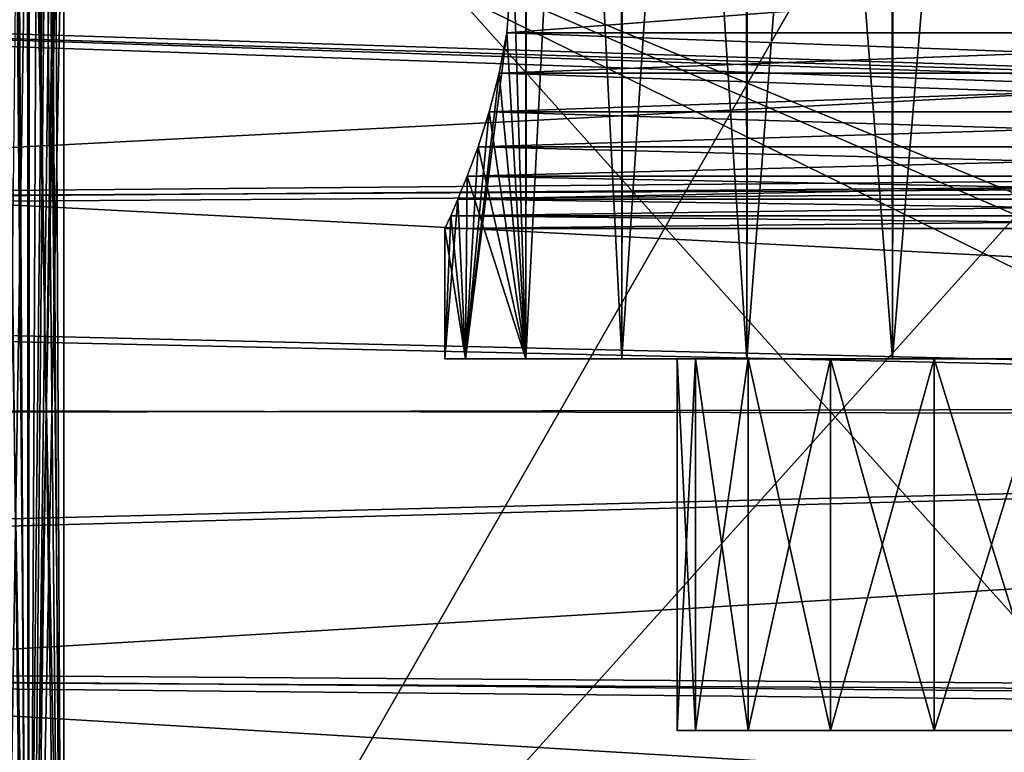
# Model space of a CAD drawing. Header units: millimetres. Extents: x -143 to 143, y -35 to 35.
# Tile 516 of 533: x 119.91 to 125.21, y 11.32 to 15.26. Entities that reach past the tile are written whole.
import ezdxf

# ---------------------------------------------------------------- set-up
doc = ezdxf.new("R2010")
doc.units = ezdxf.units.MM
doc.header["$LTSCALE"] = 65.185185
for name, color, linetype in [('1134', 7, 'CONTINUOUS'), ('1137', 7, 'CONTINUOUS'), ('1301', 7, 'CONTINUOUS'), ('1323', 7, 'CONTINUOUS'), ('1700', 7, 'CONTINUOUS'), ('1701', 7, 'CONTINUOUS'), ('1709', 7, 'CONTINUOUS'), ('1710', 7, 'CONTINUOUS'), ('1736', 7, 'CONTINUOUS'), ('1744', 7, 'CONTINUOUS'), ('1762', 7, 'CONTINUOUS'), ('1777', 7, 'CONTINUOUS'), ('1778', 7, 'CONTINUOUS'), ('1779', 7, 'CONTINUOUS'), ('1780', 7, 'CONTINUOUS'), ('1781', 7, 'CONTINUOUS'), ('1782', 7, 'CONTINUOUS'), ('1783', 7, 'CONTINUOUS'), ('1787', 7, 'CONTINUOUS'), ('849', 7, 'CONTINUOUS')]:
    doc.layers.add(name, color=color, linetype=linetype)

msp = doc.modelspace()

# ---------------------------------------------------------------- linework, layer by layer
at = {"layer": '1134', "linetype": 'CONTINUOUS'}
for points in [[(125.45, 17.7482, 3.5), (128.45, 8.5, 3.5), (120.15, 17.7482, 3.5), (125.45, 17.7482, 3.5)], [(120.15, 17.7482, 3.5), (128.45, 8.5, 3.5), (120.15, 8.5, 3.5), (120.15, 17.7482, 3.5)]]:
    msp.add_3dface(points, dxfattribs=at)
at = {"layer": '1137', "linetype": 'CONTINUOUS'}
for points in [[(140.45, 14.5235, 11.4594), (93.65, 16.0313, 9.233), (140.45, 16.1549, 9.0149), (140.45, 14.5235, 11.4594)], [(93.65, 14.1886, 11.8715), (93.65, 16.0313, 9.233), (139.95, 14.419, 11.5906), (93.65, 14.1886, 11.8715)], [(139.95, 14.419, 11.5906), (93.65, 16.0313, 9.233), (140.2001, 14.4714, 11.5251), (139.95, 14.419, 11.5906)], [(140.2001, 14.4714, 11.5251), (93.65, 16.0313, 9.233), (140.45, 14.5235, 11.4594), (140.2001, 14.4714, 11.5251)], [(93.65, 14.1886, 11.8715), (139.95, 14.419, 11.5906), (139.95, 13.0815, 13.0815), (93.65, 14.1886, 11.8715)], [(93.65, 11.9166, 14.1508), (93.65, 14.1886, 11.8715), (139.95, 13.0815, 13.0815), (93.65, 11.9166, 14.1508)], [(139.95, 11.5906, 14.419), (93.65, 11.9166, 14.1508), (139.95, 13.0815, 13.0815), (139.95, 11.5906, 14.419)], [(93.65, 9.284, 16.0018), (93.65, 11.9166, 14.1508), (140.45, 11.4594, 14.5235), (93.65, 9.284, 16.0018)], [(140.45, 11.4594, 14.5235), (93.65, 11.9166, 14.1508), (140.2001, 11.5251, 14.4714), (140.45, 11.4594, 14.5235)], [(140.2001, 11.5251, 14.4714), (93.65, 11.9166, 14.1508), (139.95, 11.5906, 14.419), (140.2001, 11.5251, 14.4714)], [(140.45, 8.8857, 16.2263), (93.65, 9.284, 16.0018), (140.45, 11.4594, 14.5235), (140.45, 8.8857, 16.2263)]]:
    msp.add_3dface(points, dxfattribs=at)
at = {"layer": '1301', "linetype": 'CONTINUOUS'}
for points in [[(93.65, 13.2127, -15.674), (93.65, 15.7278, -13.1487), (140.45, 15.6449, -13.2472), (93.65, 13.2127, -15.674)], [(140.45, 13.1119, -15.7584), (93.65, 13.2127, -15.674), (140.45, 15.6449, -13.2472), (140.45, 13.1119, -15.7584)], [(93.65, 10.2982, -17.7256), (93.65, 13.2127, -15.674), (140.45, 13.1119, -15.7584), (93.65, 10.2982, -17.7256)], [(140.45, 10.182, -17.7926), (93.65, 10.2982, -17.7256), (140.45, 13.1119, -15.7584), (140.45, 10.182, -17.7926)]]:
    msp.add_3dface(points, dxfattribs=at)
at = {"layer": '1323', "linetype": 'CONTINUOUS'}
for points in [[(140.45, 13.2022, 15.6829), (140.45, 15.7207, 13.1571), (93.65, 15.62, 13.2765), (140.45, 13.2022, 15.6829)], [(93.65, 13.0844, 15.7813), (140.45, 13.2022, 15.6829), (93.65, 15.62, 13.2765), (93.65, 13.0844, 15.7813)], [(140.45, 10.284, 17.7339), (140.45, 13.2022, 15.6829), (93.65, 13.0844, 15.7813), (140.45, 10.284, 17.7339)], [(93.65, 10.1533, 17.809), (140.45, 10.284, 17.7339), (93.65, 13.0844, 15.7813), (93.65, 10.1533, 17.809)]]:
    msp.add_3dface(points, dxfattribs=at)
at = {"layer": '1700', "linetype": 'CONTINUOUS'}
for points in [[(119.9029, 16.732, -4.9346), (119.9541, 16.6292, -4.96), (119.7964, 6.7082, -4.8536), (119.9029, 16.732, -4.9346)], [(119.7964, 6.7082, -4.8536), (119.9541, 16.6292, -4.96), (119.9587, 6.7082, -4.9619), (119.7964, 6.7082, -4.8536)], [(119.9541, 16.6292, -4.96), (120.0046, 16.5443, -4.9784), (119.9587, 6.7082, -4.9619), (119.9541, 16.6292, -4.96)], [(120.0046, 16.5443, -4.9784), (120.0531, 16.4841, -4.9905), (119.9587, 6.7082, -4.9619), (120.0046, 16.5443, -4.9784)], [(120.0531, 16.4841, -4.9905), (120.0819, 16.4609, -4.9953), (119.9587, 6.7082, -4.9619), (120.0531, 16.4841, -4.9905)], [(120.0819, 16.4609, -4.9953), (120.1026, 16.4498, -4.9978), (119.9587, 6.7082, -4.9619), (120.0819, 16.4609, -4.9953)], [(120.1026, 16.4498, -4.9978), (120.15, 16.4393, -5), (119.9587, 6.7082, -4.9619), (120.1026, 16.4498, -4.9978)], [(120.15, 16.4393, -5), (120.15, 6.7082, -5), (119.9587, 6.7082, -4.9619), (120.15, 16.4393, -5)]]:
    msp.add_3dface(points, dxfattribs=at)
at = {"layer": '1701', "linetype": 'CONTINUOUS'}
for points in [[(139.95, 7.8284, -5), (120.15, 6.7082, -5), (140.45, 16.4393, -5), (139.95, 7.8284, -5)], [(120.15, 6.7082, -5), (120.15, 16.4393, -5), (140.45, 16.4393, -5), (120.15, 6.7082, -5)]]:
    msp.add_3dface(points, dxfattribs=at)
at = {"layer": '1709', "linetype": 'CONTINUOUS'}
for points in [[(119.959, 8.5, -3.5379), (119.8027, 17.6985, -3.6403), (119.7966, 8.5, -3.6463), (119.959, 8.5, -3.5379)], [(119.8786, 17.7204, -3.5801), (119.8027, 17.6985, -3.6403), (119.959, 8.5, -3.5379), (119.8786, 17.7204, -3.5801)], [(119.9639, 17.7359, -3.5359), (119.8786, 17.7204, -3.5801), (119.959, 8.5, -3.5379), (119.9639, 17.7359, -3.5359)], [(120.15, 8.5, -3.5), (119.9639, 17.7359, -3.5359), (119.959, 8.5, -3.5379), (120.15, 8.5, -3.5)], [(120.0554, 17.7452, -3.509), (119.9639, 17.7359, -3.5359), (120.15, 8.5, -3.5), (120.0554, 17.7452, -3.509)], [(120.15, 17.7482, -3.5), (120.0554, 17.7452, -3.509), (120.15, 8.5, -3.5), (120.15, 17.7482, -3.5)]]:
    msp.add_3dface(points, dxfattribs=at)
at = {"layer": '1710', "linetype": 'CONTINUOUS'}
for points in [[(128.45, 17.7482, -3.5), (125.45, 17.7482, -3.5), (120.15, 8.5, -3.5), (128.45, 17.7482, -3.5)], [(128.45, 8.5, -3.5), (128.45, 17.7482, -3.5), (120.15, 8.5, -3.5), (128.45, 8.5, -3.5)], [(125.45, 17.7482, -3.5), (120.15, 17.7482, -3.5), (120.15, 8.5, -3.5), (125.45, 17.7482, -3.5)]]:
    msp.add_3dface(points, dxfattribs=at)
at = {"layer": '1736', "linetype": 'CONTINUOUS'}
for points in [[(119.959, 8.5, 3.5379), (119.7966, 8.5, 3.6463), (119.8784, 17.7204, 3.5802), (119.959, 8.5, 3.5379)], [(119.9637, 17.7359, 3.536), (119.959, 8.5, 3.5379), (119.8784, 17.7204, 3.5802), (119.9637, 17.7359, 3.536)], [(120.15, 17.7482, 3.5), (120.15, 8.5, 3.5), (119.959, 8.5, 3.5379), (120.15, 17.7482, 3.5)], [(120.15, 17.7482, 3.5), (119.959, 8.5, 3.5379), (120.0553, 17.7452, 3.509), (120.15, 17.7482, 3.5)], [(120.0553, 17.7452, 3.509), (119.959, 8.5, 3.5379), (119.9637, 17.7359, 3.536), (120.0553, 17.7452, 3.509)]]:
    msp.add_3dface(points, dxfattribs=at)
at = {"layer": '1744', "linetype": 'CONTINUOUS'}
for points in [[(139.95, 7.8284, 5), (140.45, 8.0641, 5), (120.15, 16.4393, 5), (139.95, 7.8284, 5)], [(139.95, 7.8284, 5), (120.15, 16.4393, 5), (139.95, 6.7082, 5), (139.95, 7.8284, 5)], [(120.15, 16.4393, 5), (140.45, 8.0641, 5), (140.45, 16.4393, 5), (120.15, 16.4393, 5)], [(139.95, 6.7082, 5), (120.15, 16.4393, 5), (120.15, 6.7082, 5), (139.95, 6.7082, 5)]]:
    msp.add_3dface(points, dxfattribs=at)
at = {"layer": '1762', "linetype": 'CONTINUOUS'}
for points in [[(119.8376, 16.8797, 4.8904), (119.7964, 6.7082, 4.8536), (119.9587, 6.7082, 4.9619), (119.8376, 16.8797, 4.8904)], [(119.8996, 16.7392, 4.9328), (119.8376, 16.8797, 4.8904), (119.9587, 6.7082, 4.9619), (119.8996, 16.7392, 4.9328)], [(119.9035, 16.7308, 4.935), (119.8996, 16.7392, 4.9328), (119.9587, 6.7082, 4.9619), (119.9035, 16.7308, 4.935)], [(119.9541, 16.6291, 4.96), (119.9035, 16.7308, 4.935), (119.9587, 6.7082, 4.9619), (119.9541, 16.6291, 4.96)], [(120.005, 16.5438, 4.9785), (119.9541, 16.6291, 4.96), (119.9587, 6.7082, 4.9619), (120.005, 16.5438, 4.9785)], [(120.15, 6.7082, 5), (120.005, 16.5438, 4.9785), (119.9587, 6.7082, 4.9619), (120.15, 6.7082, 5)], [(120.0531, 16.4839, 4.9905), (120.005, 16.5438, 4.9785), (120.15, 6.7082, 5), (120.0531, 16.4839, 4.9905)], [(120.0822, 16.4607, 4.9954), (120.0531, 16.4839, 4.9905), (120.15, 6.7082, 5), (120.0822, 16.4607, 4.9954)], [(120.1026, 16.4498, 4.9978), (120.0822, 16.4607, 4.9954), (120.15, 6.7082, 5), (120.1026, 16.4498, 4.9978)], [(120.15, 16.4393, 5), (120.1026, 16.4498, 4.9978), (120.15, 6.7082, 5), (120.15, 16.4393, 5)]]:
    msp.add_3dface(points, dxfattribs=at)
at = {"layer": '1777', "linetype": 'CONTINUOUS'}
for points in [[(123.45, 11.438), (123.5479, 11.438, 0.618), (123.45, 13.438), (123.45, 11.438)], [(123.45, 13.438), (123.5479, 11.438, 0.618), (123.5479, 13.438, 0.6181), (123.45, 13.438)], [(123.5479, 11.438, 0.618), (123.832, 11.438, 1.1756), (123.5479, 13.438, 0.6181), (123.5479, 11.438, 0.618)], [(123.5479, 13.438, 0.6181), (123.832, 11.438, 1.1756), (123.832, 13.438, 1.1756), (123.5479, 13.438, 0.6181)], [(123.832, 11.438, 1.1756), (124.2744, 11.438, 1.618), (123.832, 13.438, 1.1756), (123.832, 11.438, 1.1756)], [(123.832, 13.438, 1.1756), (124.2744, 11.438, 1.618), (124.2744, 13.438, 1.618), (123.832, 13.438, 1.1756)], [(124.2744, 11.438, 1.618), (124.832, 11.438, 1.9021), (124.2744, 13.438, 1.618), (124.2744, 11.438, 1.618)], [(124.2744, 13.438, 1.618), (124.832, 11.438, 1.9021), (124.832, 13.438, 1.9021), (124.2744, 13.438, 1.618)], [(124.832, 11.438, 1.9021), (125.45, 11.438, 2), (125.45, 13.438, 2), (124.832, 11.438, 1.9021)], [(124.832, 13.438, 1.9021), (124.832, 11.438, 1.9021), (125.45, 13.438, 2), (124.832, 13.438, 1.9021)]]:
    msp.add_3dface(points, dxfattribs=at)
at = {"layer": '1778', "linetype": 'CONTINUOUS'}
for points in [[(123.45, 11.438), (123.45, 13.438), (123.5479, 13.438, -0.618), (123.45, 11.438)], [(123.45, 11.438), (123.5479, 13.438, -0.618), (123.5479, 11.438, -0.6181), (123.45, 11.438)], [(123.5479, 13.438, -0.618), (123.832, 13.438, -1.1756), (123.5479, 11.438, -0.6181), (123.5479, 13.438, -0.618)], [(123.5479, 11.438, -0.6181), (123.832, 13.438, -1.1756), (123.832, 11.438, -1.1756), (123.5479, 11.438, -0.6181)], [(123.832, 13.438, -1.1756), (124.2744, 13.438, -1.618), (123.832, 11.438, -1.1756), (123.832, 13.438, -1.1756)], [(123.832, 11.438, -1.1756), (124.2744, 13.438, -1.618), (124.2744, 11.438, -1.618), (123.832, 11.438, -1.1756)], [(124.2744, 13.438, -1.618), (124.832, 13.438, -1.9021), (124.2744, 11.438, -1.618), (124.2744, 13.438, -1.618)], [(124.2744, 11.438, -1.618), (124.832, 13.438, -1.9021), (124.832, 11.438, -1.9021), (124.2744, 11.438, -1.618)], [(124.832, 13.438, -1.9021), (125.45, 13.438, -2), (125.45, 11.438, -2), (124.832, 13.438, -1.9021)], [(124.832, 11.438, -1.9021), (124.832, 13.438, -1.9021), (125.45, 11.438, -2), (124.832, 11.438, -1.9021)]]:
    msp.add_3dface(points, dxfattribs=at)
at = {"layer": '1779', "linetype": 'CONTINUOUS'}
for points in [[(122.3107, 13.438, 0.8411), (122.2, 13.438), (122.3107, 13.438, -0.8411), (122.3107, 13.438, 0.8411)], [(122.6354, 13.438, 1.625), (122.3107, 13.438, 0.8411), (122.6354, 13.438, -1.625), (122.6354, 13.438, 1.625)], [(122.6354, 13.438, -1.625), (122.3107, 13.438, 0.8411), (122.3107, 13.438, -0.8411), (122.6354, 13.438, -1.625)], [(123.1519, 13.438, 2.2981), (122.6354, 13.438, 1.625), (123.1519, 13.438, -2.2981), (123.1519, 13.438, 2.2981)], [(123.1519, 13.438, -2.2981), (122.6354, 13.438, 1.625), (122.6354, 13.438, -1.625), (123.1519, 13.438, -2.2981)], [(123.45, 13.438), (123.5479, 13.438, 0.6181), (123.1519, 13.438, 2.2981), (123.45, 13.438)], [(123.45, 13.438), (123.1519, 13.438, 2.2981), (123.1519, 13.438, -2.2981), (123.45, 13.438)], [(123.825, 13.438, -2.8146), (123.45, 13.438), (123.1519, 13.438, -2.2981), (123.825, 13.438, -2.8146)], [(123.1519, 13.438, 2.2981), (123.5479, 13.438, 0.6181), (123.825, 13.438, 2.8146), (123.1519, 13.438, 2.2981)], [(123.5479, 13.438, -0.618), (123.45, 13.438), (123.825, 13.438, -2.8146), (123.5479, 13.438, -0.618)], [(123.5479, 13.438, 0.6181), (123.832, 13.438, 1.1756), (123.825, 13.438, 2.8146), (123.5479, 13.438, 0.6181)], [(123.832, 13.438, -1.1756), (123.5479, 13.438, -0.618), (123.825, 13.438, -2.8146), (123.832, 13.438, -1.1756)], [(123.832, 13.438, 1.1756), (124.2744, 13.438, 1.618), (123.825, 13.438, 2.8146), (123.832, 13.438, 1.1756)], [(123.825, 13.438, 2.8146), (124.2744, 13.438, 1.618), (124.6089, 13.438, 3.1393), (123.825, 13.438, 2.8146)], [(124.6088, 13.438, -3.1393), (123.832, 13.438, -1.1756), (123.825, 13.438, -2.8146), (124.6088, 13.438, -3.1393)], [(124.2744, 13.438, -1.618), (123.832, 13.438, -1.1756), (124.6088, 13.438, -3.1393), (124.2744, 13.438, -1.618)], [(124.2744, 13.438, 1.618), (124.832, 13.438, 1.9021), (124.6089, 13.438, 3.1393), (124.2744, 13.438, 1.618)], [(124.832, 13.438, -1.9021), (124.2744, 13.438, -1.618), (124.6088, 13.438, -3.1393), (124.832, 13.438, -1.9021)], [(125.45, 13.438, -3.25), (124.832, 13.438, -1.9021), (124.6088, 13.438, -3.1393), (125.45, 13.438, -3.25)], [(124.832, 13.438, 1.9021), (125.45, 13.438, 2), (124.6089, 13.438, 3.1393), (124.832, 13.438, 1.9021)], [(124.6089, 13.438, 3.1393), (125.45, 13.438, 2), (125.45, 13.438, 3.25), (124.6089, 13.438, 3.1393)], [(125.45, 13.438, -2), (124.832, 13.438, -1.9021), (125.45, 13.438, -3.25), (125.45, 13.438, -2)]]:
    msp.add_3dface(points, dxfattribs=at)
at = {"layer": '1780', "linetype": 'CONTINUOUS'}
for points in [[(122.5669, 15.638, 1.5), (122.6354, 13.438, 1.625), (122.6462, 23.438, 1.6435), (122.5669, 15.638, 1.5)], [(122.6354, 13.438, 1.625), (123.1519, 13.438, 2.2981), (122.6462, 23.438, 1.6435), (122.6354, 13.438, 1.625)], [(122.6462, 23.438, 1.6435), (123.1519, 13.438, 2.2981), (123.1656, 23.438, 2.3117), (122.6462, 23.438, 1.6435)], [(123.1519, 13.438, 2.2981), (123.825, 13.438, 2.8146), (123.1656, 23.438, 2.3117), (123.1519, 13.438, 2.2981)], [(123.1656, 23.438, 2.3117), (123.825, 13.438, 2.8146), (123.8398, 23.438, 2.8231), (123.1656, 23.438, 2.3117)], [(123.825, 13.438, 2.8146), (124.6089, 13.438, 3.1393), (123.8398, 23.438, 2.8231), (123.825, 13.438, 2.8146)], [(123.8398, 23.438, 2.8231), (124.6089, 13.438, 3.1393), (124.6233, 23.438, 3.1431), (123.8398, 23.438, 2.8231)], [(124.6089, 13.438, 3.1393), (125.45, 13.438, 3.25), (124.6233, 23.438, 3.1431), (124.6089, 13.438, 3.1393)], [(124.6233, 23.438, 3.1431), (125.45, 13.438, 3.25), (125.4628, 23.438, 3.25), (124.6233, 23.438, 3.1431)], [(122.5326, 15.192, 1.4322), (122.6354, 13.438, 1.625), (122.5669, 15.638, 1.5), (122.5326, 15.192, 1.4322)], [(122.4914, 14.9739, 1.345), (122.6354, 13.438, 1.625), (122.5326, 15.192, 1.4322), (122.4914, 14.9739, 1.345)], [(122.438, 14.7663, 1.2207), (122.6354, 13.438, 1.625), (122.4914, 14.9739, 1.345), (122.438, 14.7663, 1.2207)], [(122.3784, 14.5787, 1.062), (122.6354, 13.438, 1.625), (122.438, 14.7663, 1.2207), (122.3784, 14.5787, 1.062)], [(122.3201, 14.4199, 0.8753), (122.6354, 13.438, 1.625), (122.3784, 14.5787, 1.062), (122.3201, 14.4199, 0.8753)], [(122.2696, 14.2955, 0.6691), (122.3107, 13.438, 0.8411), (122.3201, 14.4199, 0.8753), (122.2696, 14.2955, 0.6691)], [(122.3107, 13.438, 0.8411), (122.6354, 13.438, 1.625), (122.3201, 14.4199, 0.8753), (122.3107, 13.438, 0.8411)], [(122.2315, 14.2074, 0.4511), (122.3107, 13.438, 0.8411), (122.2696, 14.2955, 0.6691), (122.2315, 14.2074, 0.4511)], [(122.2, 14.138), (122.3107, 13.438, 0.8411), (122.2315, 14.2074, 0.4511), (122.2, 14.138)], [(122.2, 13.438), (122.3107, 13.438, 0.8411), (122.2, 14.138), (122.2, 13.438)]]:
    msp.add_3dface(points, dxfattribs=at)
at = {"layer": '1781', "linetype": 'CONTINUOUS'}
for points in [[(128.3674, 15.1921, 1.4322), (122.5326, 15.192, 1.4322), (122.5669, 15.638, 1.5), (128.3674, 15.1921, 1.4322)], [(128.3331, 15.638, 1.5), (128.3674, 15.1921, 1.4322), (122.5669, 15.638, 1.5), (128.3331, 15.638, 1.5)], [(128.4086, 14.974, 1.345), (122.4914, 14.9739, 1.345), (122.5326, 15.192, 1.4322), (128.4086, 14.974, 1.345)], [(128.3674, 15.1921, 1.4322), (128.4086, 14.974, 1.345), (122.5326, 15.192, 1.4322), (128.3674, 15.1921, 1.4322)], [(128.462, 14.7664, 1.2208), (122.438, 14.7663, 1.2207), (122.4914, 14.9739, 1.345), (128.462, 14.7664, 1.2208)], [(128.4086, 14.974, 1.345), (128.462, 14.7664, 1.2208), (122.4914, 14.9739, 1.345), (128.4086, 14.974, 1.345)], [(128.5216, 14.5788, 1.0621), (122.3784, 14.5787, 1.062), (122.438, 14.7663, 1.2207), (128.5216, 14.5788, 1.0621)], [(128.462, 14.7664, 1.2208), (128.5216, 14.5788, 1.0621), (122.438, 14.7663, 1.2207), (128.462, 14.7664, 1.2208)], [(128.5799, 14.4199, 0.8754), (122.3201, 14.4199, 0.8753), (122.3784, 14.5787, 1.062), (128.5799, 14.4199, 0.8754)], [(128.5216, 14.5788, 1.0621), (128.5799, 14.4199, 0.8754), (122.3784, 14.5787, 1.062), (128.5216, 14.5788, 1.0621)], [(128.6304, 14.2955, 0.6692), (122.2696, 14.2955, 0.6691), (122.3201, 14.4199, 0.8753), (128.6304, 14.2955, 0.6692)], [(128.5799, 14.4199, 0.8754), (128.6304, 14.2955, 0.6692), (122.3201, 14.4199, 0.8753), (128.5799, 14.4199, 0.8754)], [(128.6685, 14.2075, 0.4511), (122.2315, 14.2074, 0.4511), (122.2696, 14.2955, 0.6691), (128.6685, 14.2075, 0.4511)], [(128.6304, 14.2955, 0.6692), (128.6685, 14.2075, 0.4511), (122.2696, 14.2955, 0.6691), (128.6304, 14.2955, 0.6692)], [(128.7, 14.138), (122.2, 14.138), (122.2315, 14.2074, 0.4511), (128.7, 14.138)], [(128.6685, 14.2075, 0.4511), (128.7, 14.138), (122.2315, 14.2074, 0.4511), (128.6685, 14.2075, 0.4511)]]:
    msp.add_3dface(points, dxfattribs=at)
at = {"layer": '1782', "linetype": 'CONTINUOUS'}
for points in [[(128.3674, 15.192, -1.4322), (128.3331, 15.638, -1.5), (122.5326, 15.1921, -1.4322), (128.3674, 15.192, -1.4322)], [(122.5326, 15.1921, -1.4322), (128.3331, 15.638, -1.5), (122.5669, 15.638, -1.5), (122.5326, 15.1921, -1.4322)], [(122.4914, 14.974, -1.345), (128.3674, 15.192, -1.4322), (122.5326, 15.1921, -1.4322), (122.4914, 14.974, -1.345)], [(128.4086, 14.9739, -1.345), (128.3674, 15.192, -1.4322), (122.4914, 14.974, -1.345), (128.4086, 14.9739, -1.345)], [(122.438, 14.7664, -1.2208), (128.4086, 14.9739, -1.345), (122.4914, 14.974, -1.345), (122.438, 14.7664, -1.2208)], [(128.462, 14.7663, -1.2207), (128.4086, 14.9739, -1.345), (122.438, 14.7664, -1.2208), (128.462, 14.7663, -1.2207)], [(122.3784, 14.5788, -1.0621), (128.462, 14.7663, -1.2207), (122.438, 14.7664, -1.2208), (122.3784, 14.5788, -1.0621)], [(128.5216, 14.5787, -1.062), (128.462, 14.7663, -1.2207), (122.3784, 14.5788, -1.0621), (128.5216, 14.5787, -1.062)], [(122.3201, 14.4199, -0.8754), (128.5216, 14.5787, -1.062), (122.3784, 14.5788, -1.0621), (122.3201, 14.4199, -0.8754)], [(128.5799, 14.4199, -0.8753), (128.5216, 14.5787, -1.062), (122.3201, 14.4199, -0.8754), (128.5799, 14.4199, -0.8753)], [(128.6304, 14.2955, -0.6691), (128.5799, 14.4199, -0.8753), (122.2696, 14.2955, -0.6692), (128.6304, 14.2955, -0.6691)], [(122.2696, 14.2955, -0.6692), (128.5799, 14.4199, -0.8753), (122.3201, 14.4199, -0.8754), (122.2696, 14.2955, -0.6692)], [(128.6685, 14.2074, -0.4511), (128.6304, 14.2955, -0.6691), (122.2315, 14.2075, -0.4511), (128.6685, 14.2074, -0.4511)], [(122.2315, 14.2075, -0.4511), (128.6304, 14.2955, -0.6691), (122.2696, 14.2955, -0.6692), (122.2315, 14.2075, -0.4511)], [(122.2, 14.138), (128.6685, 14.2074, -0.4511), (122.2315, 14.2075, -0.4511), (122.2, 14.138)], [(122.2, 14.138), (128.7, 14.138), (128.6685, 14.2074, -0.4511), (122.2, 14.138)]]:
    msp.add_3dface(points, dxfattribs=at)
at = {"layer": '1783', "linetype": 'CONTINUOUS'}
for points in [[(122.6354, 13.438, -1.625), (122.5669, 15.638, -1.5), (122.6333, 23.438, -1.6213), (122.6354, 13.438, -1.625)], [(123.1474, 23.438, -2.2936), (122.6354, 13.438, -1.625), (122.6333, 23.438, -1.6213), (123.1474, 23.438, -2.2936)], [(123.1519, 13.438, -2.2981), (122.6354, 13.438, -1.625), (123.1474, 23.438, -2.2936), (123.1519, 13.438, -2.2981)], [(123.8176, 23.438, -2.8103), (123.1519, 13.438, -2.2981), (123.1474, 23.438, -2.2936), (123.8176, 23.438, -2.8103)], [(123.825, 13.438, -2.8146), (123.1519, 13.438, -2.2981), (123.8176, 23.438, -2.8103), (123.825, 13.438, -2.8146)], [(124.5985, 23.438, -3.1365), (123.825, 13.438, -2.8146), (123.8176, 23.438, -2.8103), (124.5985, 23.438, -3.1365)], [(124.6088, 13.438, -3.1393), (123.825, 13.438, -2.8146), (124.5985, 23.438, -3.1365), (124.6088, 13.438, -3.1393)], [(125.4372, 23.438, -3.25), (124.6088, 13.438, -3.1393), (124.5985, 23.438, -3.1365), (125.4372, 23.438, -3.25)], [(125.45, 13.438, -3.25), (124.6088, 13.438, -3.1393), (125.4372, 23.438, -3.25), (125.45, 13.438, -3.25)], [(122.6354, 13.438, -1.625), (122.5326, 15.1921, -1.4322), (122.5669, 15.638, -1.5), (122.6354, 13.438, -1.625)], [(122.6354, 13.438, -1.625), (122.3107, 13.438, -0.8411), (122.5326, 15.1921, -1.4322), (122.6354, 13.438, -1.625)], [(122.3107, 13.438, -0.8411), (122.4914, 14.974, -1.345), (122.5326, 15.1921, -1.4322), (122.3107, 13.438, -0.8411)], [(122.3107, 13.438, -0.8411), (122.438, 14.7664, -1.2208), (122.4914, 14.974, -1.345), (122.3107, 13.438, -0.8411)], [(122.3107, 13.438, -0.8411), (122.3784, 14.5788, -1.0621), (122.438, 14.7664, -1.2208), (122.3107, 13.438, -0.8411)], [(122.3107, 13.438, -0.8411), (122.3201, 14.4199, -0.8754), (122.3784, 14.5788, -1.0621), (122.3107, 13.438, -0.8411)], [(122.3107, 13.438, -0.8411), (122.2696, 14.2955, -0.6692), (122.3201, 14.4199, -0.8754), (122.3107, 13.438, -0.8411)], [(122.3107, 13.438, -0.8411), (122.2, 13.438), (122.2696, 14.2955, -0.6692), (122.3107, 13.438, -0.8411)], [(122.2, 13.438), (122.2315, 14.2075, -0.4511), (122.2696, 14.2955, -0.6692), (122.2, 13.438)], [(122.2, 13.438), (122.2, 14.138), (122.2315, 14.2075, -0.4511), (122.2, 13.438)]]:
    msp.add_3dface(points, dxfattribs=at)
at = {"layer": '1787', "linetype": 'CONTINUOUS'}
for points in [[(123.5479, 11.438, 0.618), (123.45, 11.438), (123.5479, 11.438, -0.6181), (123.5479, 11.438, 0.618)], [(123.832, 11.438, 1.1756), (123.5479, 11.438, 0.618), (123.832, 11.438, -1.1756), (123.832, 11.438, 1.1756)], [(123.5479, 11.438, 0.618), (123.5479, 11.438, -0.6181), (123.832, 11.438, -1.1756), (123.5479, 11.438, 0.618)], [(124.2744, 11.438, 1.618), (123.832, 11.438, 1.1756), (124.2744, 11.438, -1.618), (124.2744, 11.438, 1.618)], [(123.832, 11.438, 1.1756), (123.832, 11.438, -1.1756), (124.2744, 11.438, -1.618), (123.832, 11.438, 1.1756)], [(124.832, 11.438, 1.9021), (124.2744, 11.438, 1.618), (124.832, 11.438, -1.9021), (124.832, 11.438, 1.9021)], [(124.2744, 11.438, 1.618), (124.2744, 11.438, -1.618), (124.832, 11.438, -1.9021), (124.2744, 11.438, 1.618)], [(125.45, 11.438, 2), (124.832, 11.438, 1.9021), (125.45, 11.438, -2), (125.45, 11.438, 2)], [(124.832, 11.438, 1.9021), (124.832, 11.438, -1.9021), (125.45, 11.438, -2), (124.832, 11.438, 1.9021)]]:
    msp.add_3dface(points, dxfattribs=at)
at = {"layer": '849', "linetype": 'CONTINUOUS'}
for points in [[(140.45, 16.1549, -9.0149), (93.65, 15.9722, -9.3348), (140.45, 14.5235, -11.4594), (140.45, 16.1549, -9.0149)], [(93.65, 15.9722, -9.3348), (93.65, 14.1128, -11.9616), (140.45, 14.5235, -11.4594), (93.65, 15.9722, -9.3348)], [(140.45, 14.5235, -11.4594), (93.65, 14.1128, -11.9616), (140.2001, 14.4714, -11.5251), (140.45, 14.5235, -11.4594)], [(140.2001, 14.4714, -11.5251), (93.65, 14.1128, -11.9616), (139.95, 14.419, -11.5906), (140.2001, 14.4714, -11.5251)], [(139.95, 14.419, -11.5906), (93.65, 14.1128, -11.9616), (139.95, 13.0815, -13.0815), (139.95, 14.419, -11.5906)], [(93.65, 14.1128, -11.9616), (93.65, 11.8263, -14.2263), (139.95, 13.0815, -13.0815), (93.65, 14.1128, -11.9616)], [(93.65, 11.8263, -14.2263), (139.95, 11.5906, -14.419), (139.95, 13.0815, -13.0815), (93.65, 11.8263, -14.2263)], [(93.65, 11.8263, -14.2263), (93.65, 9.1819, -16.0606), (139.95, 11.5906, -14.419), (93.65, 11.8263, -14.2263)], [(139.95, 11.5906, -14.419), (93.65, 9.1819, -16.0606), (140.2001, 11.5251, -14.4714), (139.95, 11.5906, -14.419)], [(140.2001, 11.5251, -14.4714), (93.65, 9.1819, -16.0606), (140.45, 11.4594, -14.5235), (140.2001, 11.5251, -14.4714)], [(140.45, 11.4594, -14.5235), (93.65, 9.1819, -16.0606), (140.45, 9.544, -15.8481), (140.45, 11.4594, -14.5235)]]:
    msp.add_3dface(points, dxfattribs=at)

doc.saveas('drawing.dxf')
